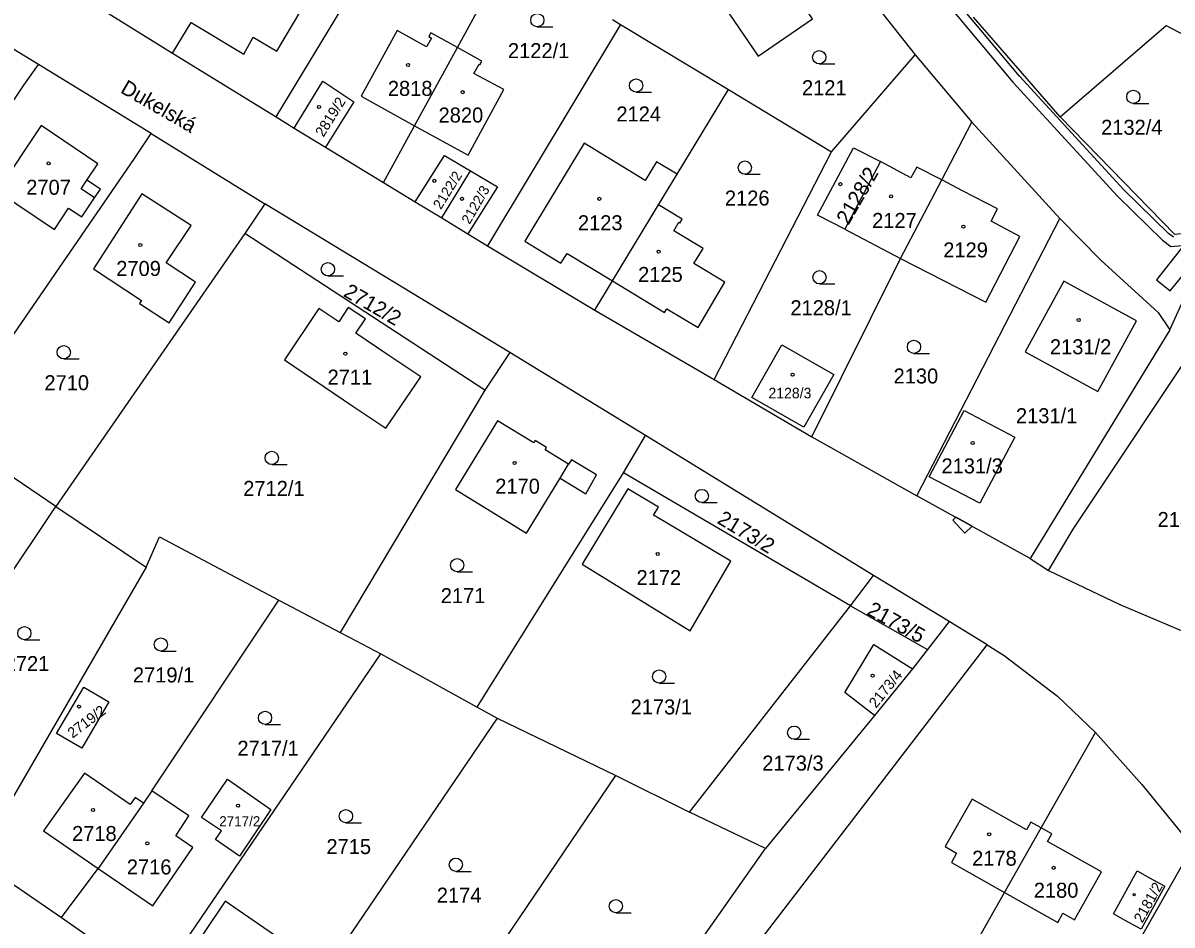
# Model space of a CAD drawing. Extents: x -869103 to -863415, y -1015889 to -1012477.
# Drawn here: x -866307 to -866176.8, y -1014727.5 to -1014625.3 of the extents above; entities that cross this region are included whole.
import ezdxf

# ---------------------------------------------------------------- set-up
doc = ezdxf.new("R2010")
doc.units = 0
for name, color, linetype in [('Hranice parcel', 7, 'Continuous'), ('Parcelní čísla', 7, 'Continuous'), ('Pop  PČ popisy', 7, 'Continuous'), ('Vnitřní kresba', 7, 'Continuous'), ('Věcná břemena k části', 7, 'Continuous'), ('Značky budov', 7, 'Continuous'), ('Značky kultur', 7, 'Continuous')]:
    doc.layers.add(name, color=color, linetype=linetype)

msp = doc.modelspace()

# ---------------------------------------------------------------- linework, layer by layer
at = {"layer": 'Hranice parcel'}
for p, q in [((-866278.28, -1014635.95), (-866263.14, -1014610.95)), ((-866305.22, -1014630), (-866324.5, -1014618.26)), ((-866257.73, -1014628.08), (-866252.04, -1014617.68)), ((-866301.93, -1014621.29), (-866290.03, -1014628.71)), ((-866189.43, -1014635.95), (-866199.27, -1014624.65)), ((-866290.03, -1014628.71), (-866287.92, -1014625.24)), ((-866239.24, -1014625.46), (-866254.31, -1014650.54)), ((-866240.18, -1014624.91), (-866239.24, -1014625.46)), ((-866239.24, -1014625.46), (-866227.01, -1014632.82)), ((-866290.03, -1014628.71), (-866278.28, -1014635.95)), ((-866262.6, -1014636.94), (-866257.73, -1014628.08)), ((-866292.43, -1014637.83), (-866305.22, -1014630)), ((-866215.36, -1014639.92), (-866205.85, -1014628.92)), ((-866205.85, -1014628.92), (-866199.45, -1014636.54)), ((-866232.85, -1014642.44), (-866227.01, -1014632.82)), ((-866227.01, -1014632.82), (-866215.36, -1014639.92)), ((-866278.28, -1014635.95), (-866276.22, -1014637.21)), ((-866202.84, -1014643.08), (-866199.45, -1014636.54)), ((-866199.45, -1014636.54), (-866189.46, -1014647.44)), ((-866176.45, -1014649.28), (-866189.43, -1014635.95)), ((-866292.43, -1014637.83), (-866279.57, -1014645.8)), ((-866276.22, -1014637.21), (-866272.7, -1014639.36)), ((-866266.12, -1014643.37), (-866262.6, -1014636.94)), ((-866272.7, -1014639.36), (-866266.12, -1014643.37)), ((-866228.64, -1014665.72), (-866215.36, -1014639.92)), ((-866209.79, -1014641.01), (-866213.85, -1014648.68)), ((-866259.51, -1014647.38), (-866256.24, -1014642.06)), ((-866234.96, -1014645.91), (-866232.85, -1014642.44)), ((-866207.53, -1014652), (-866202.84, -1014643.08)), ((-866266.12, -1014643.37), (-866262.52, -1014645.56)), ((-866262.52, -1014645.56), (-866259.51, -1014647.38)), ((-866279.57, -1014645.8), (-866281.83, -1014649.16)), ((-866251.79, -1014662.66), (-866279.57, -1014645.8)), ((-866240.18, -1014654.53), (-866234.96, -1014645.91)), ((-866259.51, -1014647.38), (-866256.56, -1014649.18)), ((-866205.67, -1014678.89), (-866189.46, -1014647.44)), ((-866281.83, -1014649.16), (-866303.25, -1014680.11)), ((-866254.63, -1014666.93), (-866281.83, -1014649.16)), ((-866256.56, -1014649.18), (-866254.31, -1014650.54)), ((-866213.85, -1014648.68), (-866207.53, -1014652)), ((-866254.31, -1014650.54), (-866242.15, -1014657.84)), ((-866217.56, -1014672.22), (-866207.53, -1014652)), ((-866242.15, -1014657.84), (-866240.18, -1014654.53)), ((-866242.15, -1014657.84), (-866228.64, -1014665.72)), ((-866177.02, -1014660.06), (-866192.82, -1014686)), ((-866251.79, -1014662.66), (-866254.63, -1014666.93)), ((-866236.41, -1014672.05), (-866251.79, -1014662.66)), ((-866228.64, -1014665.72), (-866217.56, -1014672.22)), ((-866254.63, -1014666.93), (-866271.04, -1014694.39)), ((-866303.25, -1014680.11), (-866315.68, -1014671.67)), ((-866238.92, -1014676.3), (-866236.41, -1014672.05)), ((-866210.57, -1014687.92), (-866236.41, -1014672.05)), ((-866217.56, -1014672.22), (-866205.67, -1014678.89)), ((-866255.5, -1014702.84), (-866238.92, -1014676.3)), ((-866213.18, -1014691.37), (-866238.92, -1014676.3)), ((-866192.82, -1014686), (-866205.67, -1014678.89)), ((-866303.25, -1014680.11), (-866293.02, -1014686.97)), ((-866192.82, -1014686), (-866190.74, -1014687.37)), ((-866293.02, -1014686.97), (-866312.19, -1014720.09)), ((-866213.18, -1014691.37), (-866210.57, -1014687.92)), ((-866202, -1014693.14), (-866210.57, -1014687.92)), ((-866292.37, -1014712.33), (-866277.97, -1014690.71)), ((-866277.97, -1014690.71), (-866271.04, -1014694.39)), ((-866231.44, -1014714.75), (-866213.18, -1014691.37)), ((-866213.18, -1014691.37), (-866204.46, -1014696.31)), ((-866202, -1014693.14), (-866204.46, -1014696.31)), ((-866197.69, -1014695.8), (-866202, -1014693.14)), ((-866229.55, -1014737.25), (-866197.69, -1014695.8)), ((-866204.46, -1014696.31), (-866206.16, -1014698.49)), ((-866291.83, -1014734.15), (-866266.43, -1014696.82)), ((-866266.43, -1014696.82), (-866255.5, -1014702.84)), ((-866206.16, -1014698.49), (-866210.48, -1014703.78)), ((-866210.48, -1014703.78), (-866213.84, -1014701.19)), ((-866255.5, -1014702.84), (-866253.23, -1014704.09)), ((-866253.23, -1014704.09), (-866271.45, -1014730.94)), ((-866253.23, -1014704.09), (-866239.77, -1014710.61)), ((-866210.48, -1014703.78), (-866222.81, -1014718.87)), ((-866191.6, -1014716.53), (-866185.42, -1014705.72)), ((-866256.44, -1014735.2), (-866239.77, -1014710.61)), ((-866239.77, -1014710.61), (-866231.44, -1014714.75)), ((-866292.37, -1014712.33), (-866293.31, -1014713.74)), ((-866199.42, -1014713.29), (-866202.46, -1014718.65)), ((-866293.31, -1014713.74), (-866298.46, -1014721.13)), ((-866222.81, -1014718.87), (-866231.44, -1014714.75)), ((-866195.73, -1014723.85), (-866191.6, -1014716.53)), ((-866241.49, -1014745.31), (-866222.81, -1014718.87)), ((-866195.92, -1014756.42), (-866174.45, -1014718.73)), ((-866312.19, -1014720.09), (-866302.62, -1014726.7)), ((-866302.62, -1014726.7), (-866298.46, -1014721.13)), ((-866187.8, -1014726.95), (-866184.76, -1014721.53)), ((-866209.71, -1014748.56), (-866195.73, -1014723.85)), ((-866302.62, -1014726.7), (-866291.83, -1014734.15))]:
    msp.add_line(p, q, dxfattribs=at)
for points in [[(-866219.78, -1014610.98), (-866211.99, -1014621.12), (-866205.85, -1014628.92)], [(-866230.79, -1014618.59), (-866226.89, -1014624.31), (-866223.66, -1014629.05), (-866217.49, -1014624.84), (-866218.39, -1014623.51), (-866215.24, -1014621.36), (-866221.48, -1014612.31)], [(-866287.92, -1014625.24), (-866281.94, -1014628.82), (-866280.87, -1014626.91), (-866278.21, -1014628.5), (-866275.47, -1014623.92), (-866278.14, -1014622.32), (-866277.52, -1014621.54), (-866280.47, -1014619.75), (-866279.86, -1014618.74), (-866279.69, -1014618.85), (-866279.51, -1014618.55), (-866282.56, -1014616.61)], [(-866257.73, -1014628.08), (-866260.75, -1014626.41), (-866260.98, -1014626.83), (-866260.67, -1014627.01), (-866261.23, -1014628.01), (-866264.58, -1014626.15), (-866268.66, -1014633.6), (-866262.6, -1014636.94)], [(-866189.43, -1014635.95), (-866177.43, -1014625.6), (-866170.48, -1014629.26)], [(-866262.6, -1014636.94), (-866256.53, -1014640.28), (-866252.49, -1014632.85), (-866255.86, -1014631.01), (-866255.29, -1014629.98), (-866255.2, -1014630.03), (-866254.97, -1014629.61), (-866257.73, -1014628.08)], [(-866327.74, -1014663.57), (-866306.86, -1014632.33), (-866305.22, -1014630)], [(-866276.22, -1014637.21), (-866272.98, -1014631.9), (-866269.47, -1014634.24), (-866272.7, -1014639.36)], [(-866315.68, -1014671.67), (-866294.34, -1014640.65), (-866292.43, -1014637.83)], [(-866303.41, -1014648.7), (-866301.81, -1014646.28), (-866300.29, -1014647.28), (-866298.85, -1014645.12), (-866298.2, -1014644.12), (-866299.72, -1014643.12), (-866298.5, -1014641.28), (-866304.92, -1014636.91), (-866309.9, -1014644.36), (-866303.41, -1014648.7)], [(-866232.85, -1014642.44), (-866235.17, -1014641.02), (-866236.45, -1014643.16), (-866243.36, -1014638.92), (-866249.52, -1014649.07), (-866250.09, -1014650.03), (-866246.02, -1014652.54), (-866245.3, -1014651.41), (-866240.18, -1014654.53)], [(-866262.52, -1014645.56), (-866259.21, -1014640.3), (-866256.24, -1014642.06)], [(-866213.85, -1014648.68), (-866216.92, -1014647.08), (-866212.85, -1014639.43), (-866209.79, -1014641.01)], [(-866202.84, -1014643.08), (-866205.68, -1014641.63), (-866206.34, -1014642.86), (-866209.79, -1014641.01)], [(-866256.24, -1014642.06), (-866253.21, -1014643.86), (-866256.56, -1014649.18)], [(-866207.53, -1014652), (-866197.84, -1014656.96), (-866194.01, -1014649.5), (-866197.26, -1014647.75), (-866196.52, -1014646.35), (-866200.51, -1014644.34), (-866202.84, -1014643.08)], [(-866293.5, -1014644.66), (-866298.98, -1014653.18), (-866293.53, -1014656.76), (-866293.75, -1014657.1), (-866290.42, -1014659.29), (-866287.4, -1014654.68), (-866290.73, -1014652.49)], [(-866290.73, -1014652.49), (-866287.92, -1014648.25), (-866293.5, -1014644.66)], [(-866240.18, -1014654.53), (-866234.28, -1014658.12), (-866234.01, -1014657.68), (-866230.47, -1014659.82), (-866227.43, -1014654.67), (-866230.93, -1014652.56), (-866229.9, -1014650.86), (-866233.23, -1014648.84), (-866232.65, -1014647.89), (-866232.52, -1014647.97), (-866232.26, -1014647.54), (-866234.96, -1014645.91)], [(-866189.46, -1014647.44), (-866184.84, -1014652.17), (-866178.33, -1014658.11), (-866177.02, -1014660.06)], [(-866177.02, -1014660.06), (-866171.88, -1014648.78), (-866176.45, -1014649.28)], [(-866185.16, -1014667.08), (-866180.78, -1014659.06), (-866189.01, -1014654.56), (-866193.39, -1014662.57), (-866185.16, -1014667.08)], [(-866273.45, -1014657.67), (-866277.34, -1014663.48), (-866269.58, -1014668.72), (-866265.85, -1014671.24), (-866261.88, -1014665.42), (-866265.73, -1014662.84), (-866269.26, -1014660.47), (-866268.17, -1014658.84), (-866270.1, -1014657.55), (-866271.19, -1014659.18), (-866273.45, -1014657.67)], [(-866190.74, -1014687.37), (-866187.95, -1014682.66), (-866172.66, -1014659.71), (-866171.82, -1014658.54)], [(-866220.98, -1014661.78), (-866215.07, -1014665.15), (-866218.47, -1014671.12), (-866224.39, -1014667.73), (-866220.98, -1014661.78)], [(-866243.17, -1014678.66), (-866241.97, -1014676.5), (-866244.82, -1014674.8), (-866245.13, -1014675.31), (-866247.78, -1014673.69), (-866247.63, -1014673.43), (-866248.92, -1014672.64), (-866249.08, -1014672.9), (-866253.2, -1014670.38), (-866257.96, -1014678.17), (-866249.91, -1014683.14), (-866246.09, -1014676.88), (-866243.17, -1014678.66)], [(-866204.27, -1014676.75), (-866200.31, -1014669.23), (-866194.58, -1014672.25), (-866198.53, -1014679.74), (-866204.27, -1014676.75)], [(-866234.96, -1014680.18), (-866238.43, -1014678.1), (-866243.61, -1014686.65), (-866231.37, -1014694.19), (-866226.76, -1014686.3), (-866234.24, -1014681.83), (-866235.5, -1014681.08), (-866234.96, -1014680.18)], [(-866316.96, -1014700.49), (-866315.46, -1014698.31), (-866303.25, -1014680.11)], [(-866293.02, -1014686.97), (-866291.48, -1014683.53), (-866277.97, -1014690.71)], [(-866190.74, -1014687.37), (-866182.67, -1014691.21), (-866173.04, -1014695.29)], [(-866271.04, -1014694.39), (-866270.02, -1014694.93), (-866266.43, -1014696.82)], [(-866213.84, -1014701.19), (-866210.56, -1014695.76), (-866206.16, -1014698.49)], [(-866197.69, -1014695.8), (-866195.77, -1014696.98), (-866189.72, -1014701.59), (-866185.42, -1014705.72)], [(-866300.29, -1014707.51), (-866303.16, -1014705.85), (-866300.09, -1014700.58), (-866297.23, -1014702.23), (-866300.29, -1014707.51)], [(-866185.42, -1014705.72), (-866180.16, -1014711.62), (-866176.13, -1014716.57), (-866174.45, -1014718.73)], [(-866293.31, -1014713.74), (-866294.27, -1014713.07), (-866294.82, -1014713.87), (-866299.98, -1014710.33), (-866304.65, -1014716.88), (-866298.46, -1014721.13)], [(-866281.53, -1014712.6), (-866278.89, -1014714.44), (-866282.42, -1014719.72), (-866285.14, -1014717.84), (-866284.48, -1014716.88), (-866286.72, -1014715.34), (-866283.81, -1014711.01), (-866281.53, -1014712.6)], [(-866298.46, -1014721.13), (-866292.26, -1014725.37), (-866287.72, -1014718.75), (-866289.64, -1014717.43), (-866288.18, -1014715.18), (-866292.37, -1014712.33)], [(-866191.6, -1014716.53), (-866192.77, -1014715.87), (-866193.26, -1014716.75), (-866199.42, -1014713.29)], [(-866184.76, -1014721.53), (-866190.88, -1014718.09), (-866190.39, -1014717.21), (-866191.6, -1014716.53)], [(-866202.46, -1014718.65), (-866201.17, -1014719.4), (-866201.76, -1014720.44), (-866195.73, -1014723.85)], [(-866182.05, -1014727.02), (-866183.38, -1014726.29), (-866180.7, -1014721.41), (-866179.31, -1014722.18), (-866177.56, -1014723.14), (-866180.24, -1014728.01), (-866182.05, -1014727.02)], [(-866195.73, -1014723.85), (-866189.69, -1014727.25), (-866189.11, -1014726.21), (-866187.8, -1014726.95)], [(-866271.79, -1014730.72), (-866273.74, -1014729.37), (-866274.94, -1014731.1), (-866282.57, -1014725.87), (-866284.07, -1014724.84), (-866288.59, -1014731.61), (-866287.23, -1014732.52), (-866287.77, -1014733.32), (-866289.49, -1014735.8)]]:
    msp.add_lwpolyline(points, dxfattribs=at)
at = {"layer": 'Vnitřní kresba'}
for p, q in [((-866300.37, -1014644.11), (-866299.72, -1014643.12)), ((-866298.85, -1014645.12), (-866300.37, -1014644.11)), ((-866246.09, -1014676.88), (-866245.13, -1014675.31))]:
    msp.add_line(p, q, dxfattribs=at)
at = {"layer": 'Věcná břemena k části'}
for points in [[(-866176.59, -1014649.58), (-866177.16, -1014649.16), (-866182.23, -1014644.22), (-866194.03, -1014631.33), (-866202.77, -1014620.88), (-866221.97, -1014595.7), (-866226.76, -1014589.19), (-866229.4, -1014585.02), (-866232.66, -1014579.31), (-866237.14, -1014569.87), (-866240.04, -1014562.59), (-866240.86, -1014562.18), (-866246.09, -1014564.07), (-866248.79, -1014557.31), (-866249.14, -1014554.22), (-866249.7, -1014552.87), (-866250.27, -1014551.86), (-866251.32, -1014550.98), (-866251.65, -1014550.87)], [(-866203.55, -1014621.5), (-866194.79, -1014631.99), (-866182.95, -1014644.92), (-866177.82, -1014649.92), (-866176.89, -1014650.62), (-866175.61, -1014650.5)]]:
    msp.add_lwpolyline(points, dxfattribs=at)
for points in [[(-866174.27, -1014649.04), (-866178.51, -1014654.4), (-866176.95, -1014655.64), (-866172.57, -1014650.28), (-866168.01, -1014644.72), (-866167.2, -1014645.31), (-866155.8, -1014628.08), (-866152.36, -1014631.41), (-866151.43, -1014630.77), (-866137.42, -1014638.98), (-866135.73, -1014636.36), (-866149.69, -1014627.83), (-866149.76, -1014626.67), (-866150.22, -1014626.57), (-866156.38, -1014625.3), (-866167.8, -1014642.4), (-866167.82, -1014642.38), (-866168.55, -1014641.81)], [(-866199.41, -1014682.34), (-866201.25, -1014681.33), (-866201.6, -1014681.67), (-866200.22, -1014683.11)]]:
    msp.add_lwpolyline(points, close=True, dxfattribs=at)
at = {"layer": 'Značky budov'}
for centre, radius in [((-866263.33, -1014630.05), 0.175), ((-866257.15, -1014633.14), 0.175), ((-866273.43, -1014634.82), 0.175), ((-866304.07, -1014641.21), 0.175), ((-866260.36, -1014643.19), 0.175), ((-866214.34, -1014643.57), 0.175), ((-866257.22, -1014645.23), 0.175), ((-866241.65, -1014645.23), 0.175), ((-866208.59, -1014644.95), 0.175), ((-866200.4, -1014648.39), 0.175), ((-866293.67, -1014650.46), 0.175), ((-866234.94, -1014651.21), 0.175), ((-866187.33, -1014658.96), 0.175), ((-866270.43, -1014662.77), 0.175), ((-866219.75, -1014665.17), 0.175), ((-866199.34, -1014672.91), 0.175), ((-866251.26, -1014675.17), 0.175), ((-866235.03, -1014685.48), 0.175), ((-866210.68, -1014699.28), 0.175), ((-866300.63, -1014702.78), 0.175), ((-866299.03, -1014714.51), 0.175), ((-866282.6, -1014714.02), 0.175), ((-866197.48, -1014717.26), 0.175), ((-866292.88, -1014718.28), 0.175), ((-866190.17, -1014721.06), 0.175), ((-866181.05, -1014724.11), 0.123)]:
    msp.add_circle(centre, radius, dxfattribs=at)
at = {"layer": 'Značky kultur'}
for p, q in [((-866248.68, -1014625.73), (-866246.93, -1014625.73)), ((-866216.73, -1014629.93), (-866214.98, -1014629.93)), ((-866237.49, -1014633.14), (-866235.74, -1014633.14)), ((-866181.14, -1014634.42), (-866179.39, -1014634.42)), ((-866225.16, -1014642.44), (-866223.41, -1014642.44)), ((-866272.41, -1014653.96), (-866270.66, -1014653.96)), ((-866216.71, -1014654.87), (-866214.96, -1014654.87)), ((-866302.35, -1014663.37), (-866300.6, -1014663.37)), ((-866206, -1014662.76), (-866204.25, -1014662.76)), ((-866278.78, -1014675.35), (-866277.03, -1014675.35)), ((-866230.04, -1014679.66), (-866228.29, -1014679.66)), ((-866257.76, -1014687.51), (-866256.01, -1014687.51)), ((-866306.81, -1014695.21), (-866305.06, -1014695.21)), ((-866291.35, -1014696.5), (-866289.6, -1014696.5)), ((-866234.87, -1014700.12), (-866233.12, -1014700.12)), ((-866279.54, -1014704.81), (-866277.79, -1014704.81)), ((-866219.57, -1014706.49), (-866217.82, -1014706.49)), ((-866270.37, -1014715.95), (-866268.62, -1014715.95)), ((-866257.91, -1014721.46), (-866256.16, -1014721.46)), ((-866239.79, -1014726.16), (-866238.04, -1014726.16))]:
    msp.add_line(p, q, dxfattribs=at)
for centre in [(-866248.68, -1014624.98), (-866216.73, -1014629.18), (-866237.49, -1014632.39), (-866181.14, -1014633.67), (-866225.16, -1014641.69), (-866272.41, -1014653.21), (-866216.71, -1014654.12), (-866206, -1014662.01), (-866302.35, -1014662.62), (-866278.78, -1014674.6), (-866230.04, -1014678.91), (-866257.76, -1014686.76), (-866306.81, -1014694.46), (-866291.35, -1014695.75), (-866234.87, -1014699.37), (-866279.54, -1014704.06), (-866219.57, -1014705.74), (-866270.37, -1014715.2), (-866257.91, -1014720.71), (-866239.79, -1014725.41)]:
    msp.add_circle(centre, 0.75, dxfattribs=at)

# ---------------------------------------------------------------- texts
at = {"layer": 'Parcelní čísla'}
for s, height, p in [('2122/1', 1.7, (-866252.01, -1014629.28)), ('2818', 1.7, (-866265.62, -1014633.56)), ('2121', 1.7, (-866218.69, -1014633.48)), ('2820', 1.7, (-866259.87, -1014636.58)), ('2124', 1.7, (-866239.72, -1014636.46)), ('2132/4', 1.7, (-866184.79, -1014637.97)), ('2707', 1.7, (-866306.6, -1014644.77)), ('2126', 1.7, (-866227.42, -1014645.99)), ('2127', 1.7, (-866210.74, -1014648.53)), ('2123', 1.7, (-866244.08, -1014648.79)), ('2129', 1.7, (-866202.68, -1014651.87)), ('2709', 1.7, (-866296.4, -1014653.97)), ('2125', 1.7, (-866237.26, -1014654.65)), ('2128/1', 1.7, (-866220, -1014658.42)), ('2131/2', 1.7, (-866190.59, -1014662.85)), ('2710', 1.7, (-866304.54, -1014666.92)), ('2711', 1.7, (-866272.45, -1014666.29)), ('2130', 1.7, (-866208.31, -1014666.16)), ('2128/3', 1.19, (-866222.49, -1014667.84)), ('2131/1', 1.7, (-866194.44, -1014670.66)), ('2131/3', 1.7, (-866202.88, -1014676.35)), ('2170', 1.7, (-866253.45, -1014678.65)), ('2712/1', 1.7, (-866282.01, -1014678.9)), ('2134/1', 1.7, (-866178.39, -1014682.43)), ('2172', 1.7, (-866237.44, -1014689.01)), ('2171', 1.7, (-866259.62, -1014691.06)), ('2721', 1.7, (-866309.04, -1014698.76)), ('2719/1', 1.7, (-866294.51, -1014700.05)), ('2173/1', 1.7, (-866238.11, -1014703.67)), ('2717/1', 1.7, (-866282.67, -1014708.36)), ('2173/3', 1.7, (-866223.19, -1014710.04)), ('2717/2', 1.139, (-866284.73, -1014716.35)), ('2718', 1.7, (-866301.41, -1014718.02)), ('2715', 1.7, (-866272.58, -1014719.5)), ('2178', 1.7, (-866199.41, -1014720.82)), ('2716', 1.7, (-866295.2, -1014721.81)), ('2174', 1.7, (-866260.07, -1014725.01)), ('2180', 1.7, (-866192.42, -1014724.45))]:
    msp.add_text(s, height=height, dxfattribs=at).set_placement(p)
for s, height, rotation, p in [('2819/2', 1.19, 58, (-866272.92, -1014638.31)), ('2128/2', 1.7, 60, (-866213.43, -1014648.29)), ('2122/2', 1.139, 58, (-866259.61, -1014646.51)), ('2122/3', 1.139, 60, (-866256.36, -1014648.19)), ('2712/2', 1.7, 330, (-866270.76, -1014656.21)), ('2173/2', 1.7, 329, (-866228.41, -1014681.93)), ('2173/5', 1.7, 331, (-866211.44, -1014692.28)), ('2173/4', 1.19, 51, (-866210.29, -1014703.03)), ('2719/2', 1.19, 37, (-866301.35, -1014706.42)), ('2181/2', 1.19, 61, (-866180.12, -1014727.39))]:
    msp.add_text(s, height=height, rotation=rotation, dxfattribs=at).set_placement(p)
at = {"layer": 'Pop  PČ popisy'}
msp.add_text('Dukelská', height=1.7, rotation=330, dxfattribs=at).set_placement((-866296.03, -1014633.13))

doc.saveas('drawing.dxf')
